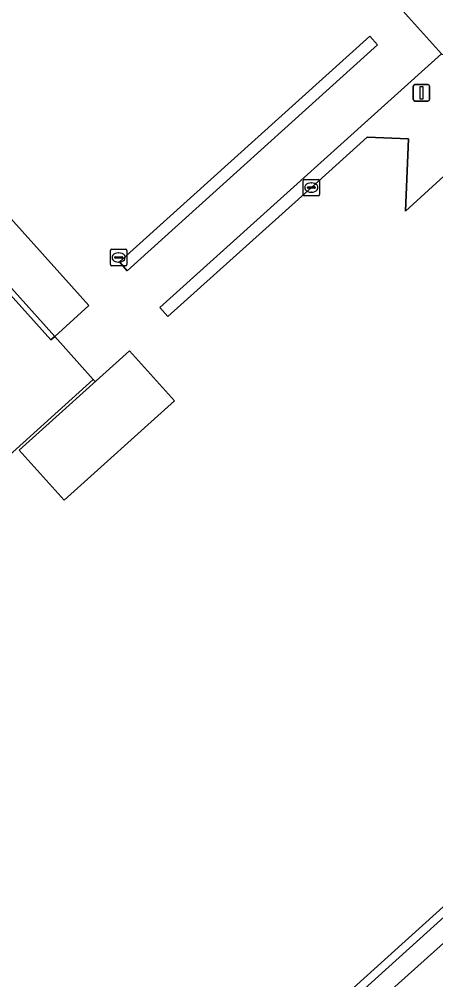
# Model space of a CAD drawing. Extents: x 156141 to 158132, y 385651 to 388333.
# Drawn here: x 156678.1 to 156703.3, y 387474.4 to 387532.7 of the extents above; entities that cross this region are included whole.
import ezdxf

# ---------------------------------------------------------------- set-up
doc = ezdxf.new("R2010")
doc.units = 0
for name, color, linetype in [('IMGEO_Groenvoorziening', 7, 'Continuous'), ('IMGEO_Hek', 7, 'Continuous'), ('IMGEO_Kolk', 7, 'Continuous'), ('IMGEO_Lichtmast', 7, 'Continuous'), ('IMGEO_Rijbaan_lokaal_gesloten', 7, 'Continuous'), ('IMGEO_Rijbaan_lokaal_onverhard', 7, 'Continuous'), ('IMGEO_Rijbaan_lokaal_open', 7, 'Continuous')]:
    doc.layers.add(name, color=color, linetype=linetype)

msp = doc.modelspace()

# ---------------------------------------------------------------- linework, layer by layer
at = {"layer": 'IMGEO_Groenvoorziening'}
for points in [[(156699.805, 387531.162), (156699.329, 387531.69), (156684.144, 387517.989), (156684.611, 387517.449)], [(156682.291, 387515.356), (156672.068, 387526.717), (156669.767, 387524.64), (156679.989, 387513.273), (156680.212, 387513.475)], [(156729.816, 387501.718), (156726.163, 387505.669), (156726.157, 387505.669), (156720.647, 387500.693), (156725.016, 387500.448), (156724.894, 387497.943), (156708.796, 387483.392), (156692.9, 387469.024), (156678.486, 387456.009), (156672.569, 387450.668), (156665.644, 387450.987), (156660.813, 387446.638), (156657.756, 387449.998), (156644.069, 387465.173), (156642.077, 387467.379), (156646.89, 387471.774), (156647.27, 387478.956), (156638.286, 387470.848), (156638.619, 387470.479), (156659.561, 387447.238), (156664.028, 387442.288)]]:
    msp.add_lwpolyline(points, close=True, dxfattribs=at)
for points in [[(156703.714, 387530.6), (156703.69, 387530.627), (156686.596, 387515.229), (156687.07, 387514.68), (156695.787, 387522.502), (156699.17, 387525.564), (156701.691, 387525.469), (156701.508, 387521.075), (156705.218, 387524.475), (156710.193, 387519.008), (156718.571, 387509.712), (156714.866, 387506.351), (156715.368, 387505.763)], [(156610.06, 387441.146), (156625.494, 387454.288), (156636.844, 387463.954), (156640.641, 387463.649), (156657.383, 387445.199), (156660.423, 387441.54), (156665.418, 387441.824), (156673.013, 387448.113), (156687.041, 387461.188), (156699.526, 387472.814), (156730.689, 387500.744), (156729.816, 387501.718), (156664.028, 387442.288), (156659.561, 387447.238), (156638.619, 387470.479), (156638.286, 387470.848), (156626.802, 387460.485), (156610.863, 387446.123)]]:
    msp.add_lwpolyline(points, dxfattribs=at)
at = {"layer": 'IMGEO_Hek'}
for points in [[(156682.683, 387510.722), (156682.556, 387510.864), (156680.212, 387513.475), (156672.151, 387522.451)], [(156646.924, 387478.643), (156647.27, 387478.956), (156682.556, 387510.864)], [(156729.816, 387501.718), (156664.028, 387442.288), (156659.561, 387447.238), (156638.602, 387470.464)]]:
    msp.add_lwpolyline(points, dxfattribs=at)
at = {"layer": 'IMGEO_Kolk'}
for p, q in [((156695.286, 387522.076), (156695.286, 387522.928)), ((156695.361, 387523.002), (156696.213, 387523.002)), ((156695.774, 387522.782), (156695.799, 387522.782)), ((156696.287, 387522.928), (156696.287, 387522.076)), ((156696.213, 387522.002), (156695.361, 387522.002)), ((156695.545, 387522.496), (156695.545, 387522.508)), ((156695.983, 387522.459), (156695.585, 387522.459)), ((156695.588, 387522.545), (156695.986, 387522.545)), ((156695.797, 387522.222), (156695.772, 387522.222)), ((156696.029, 387522.508), (156696.029, 387522.496)), ((156683.591, 387517.833), (156683.591, 387518.685)), ((156683.666, 387518.759), (156684.518, 387518.759)), ((156684.079, 387518.539), (156684.104, 387518.539)), ((156684.592, 387518.685), (156684.592, 387517.833)), ((156683.85, 387518.253), (156683.85, 387518.265)), ((156684.288, 387518.216), (156683.89, 387518.216)), ((156683.893, 387518.302), (156684.291, 387518.302)), ((156684.102, 387517.979), (156684.077, 387517.979)), ((156684.334, 387518.265), (156684.334, 387518.253)), ((156684.518, 387517.759), (156683.666, 387517.759))]:
    msp.add_line(p, q, dxfattribs=at)
for points in [[(156695.286, 387522.076), (156695.286, 387522.928)], [(156695.361, 387523.002), (156696.213, 387523.002)], [(156696.287, 387522.928), (156696.287, 387522.076)], [(156696.213, 387522.002), (156695.361, 387522.002)], [(156683.591, 387517.833), (156683.591, 387518.685)], [(156683.666, 387518.759), (156684.518, 387518.759)], [(156684.592, 387518.685), (156684.592, 387517.833)], [(156684.518, 387517.759), (156683.666, 387517.759)]]:
    msp.add_lwpolyline(points, dxfattribs=at)
for centre, radius, start, end in [((156695.363, 387522.926), 0.0765, 91.55205, 178.44795), ((156695.363, 387522.926), 0.0765, 91.55205, 178.44795), ((156696.211, 387522.926), 0.0765, 1.55205, 88.44795), ((156696.211, 387522.926), 0.0765, 1.55205, 88.44795), ((156695.363, 387522.078), 0.0765, 181.55205, 268.44795), ((156695.363, 387522.078), 0.0765, 181.55205, 268.44795), ((156695.585, 387522.505), 0.0403, 85.87752, 175.75265), ((156695.582, 387522.495), 0.0366, 178.93798, 274.71019), ((156695.986, 387522.502), 0.043, 264.86636, 352.45326), ((156695.99, 387522.507), 0.0386, 1.73085, 96.63898), ((156696.211, 387522.078), 0.0765, 271.55205, 358.44795), ((156696.211, 387522.078), 0.0765, 271.55205, 358.44795), ((156683.668, 387518.683), 0.0765, 91.55205, 178.44795), ((156683.668, 387518.683), 0.0765, 91.55205, 178.44795), ((156684.516, 387518.683), 0.0765, 1.55205, 88.44795), ((156684.516, 387518.683), 0.0765, 1.55205, 88.44795), ((156683.89, 387518.262), 0.0403, 85.87752, 175.75265), ((156683.887, 387518.252), 0.0366, 178.93798, 274.71019), ((156684.291, 387518.259), 0.043, 264.86636, 352.45326), ((156684.295, 387518.264), 0.0386, 1.73085, 96.63898), ((156683.668, 387517.835), 0.0765, 181.55205, 268.44795), ((156683.668, 387517.835), 0.0765, 181.55205, 268.44795), ((156684.516, 387517.835), 0.0765, 271.55205, 358.44795), ((156684.516, 387517.835), 0.0765, 271.55205, 358.44795)]:
    msp.add_arc(centre, radius, start, end, dxfattribs=at)
for centre, major_axis, ratio, start_param, end_param in [((156695.773, 387522.502), (-0.387, 0.002), 0.722429, 4.712389, 7.853982), ((156695.798, 387522.502), (-0.39, 0.002), 0.717154, 1.570796, 4.712389), ((156684.078, 387518.259), (-0.387, 0.002), 0.722429, 4.712389, 7.853982), ((156684.103, 387518.259), (-0.39, 0.002), 0.717154, 1.570796, 4.712389)]:
    msp.add_ellipse(centre, major_axis=major_axis, ratio=ratio, start_param=start_param, end_param=end_param, dxfattribs=at)
at = {"layer": 'IMGEO_Lichtmast'}
for p, q in [((156701.975, 387527.852), (156701.975, 387528.652)), ((156701.975, 387528.652), (156701.975, 387527.852)), ((156702.075, 387528.752), (156702.865, 387528.752)), ((156702.865, 387528.752), (156702.075, 387528.752)), ((156702.965, 387528.652), (156702.965, 387527.852)), ((156702.965, 387527.852), (156702.965, 387528.652)), ((156702.865, 387527.752), (156702.075, 387527.752)), ((156702.075, 387527.752), (156702.865, 387527.752))]:
    msp.add_line(p, q, dxfattribs=at)
msp.add_lwpolyline([(156702.395, 387528.627), (156702.545, 387528.627), (156702.545, 387527.877), (156702.395, 387527.877), (156702.395, 387528.627)], dxfattribs=at)
for centre, start, end in [((156702.075, 387528.652), 90, 180), ((156702.075, 387528.652), 90, 180), ((156702.865, 387528.652), 0, 90), ((156702.865, 387528.652), 360, 90), ((156702.075, 387527.852), 180, 270), ((156702.075, 387527.852), 180, 270), ((156702.865, 387527.852), 270, 0), ((156702.865, 387527.852), 270, 0)]:
    msp.add_arc(centre, 0.1, start, end, dxfattribs=at)
at = {"layer": 'IMGEO_Rijbaan_lokaal_gesloten'}
for points in [[(156715.368, 387505.763), (156714.866, 387506.351), (156718.571, 387509.712), (156710.193, 387519.008), (156705.218, 387524.475), (156701.508, 387521.075), (156701.691, 387525.469), (156699.17, 387525.564), (156695.787, 387522.502), (156687.07, 387514.68), (156686.596, 387515.229), (156703.69, 387530.627), (156701.678, 387532.853), (156701.202, 387533.38), (156696.121, 387539.004), (156695.075, 387540.162), (156694.615, 387539.679), (156694.37, 387539.451), (156694.107, 387539.241)], [(156610.863, 387446.123), (156626.802, 387460.485), (156638.286, 387470.848), (156647.27, 387478.956), (156646.89, 387471.774), (156642.077, 387467.379), (156644.069, 387465.173), (156657.756, 387449.998), (156660.813, 387446.638), (156665.644, 387450.987), (156672.569, 387450.668), (156678.486, 387456.009), (156692.9, 387469.024), (156708.796, 387483.392), (156724.894, 387497.943), (156725.016, 387500.448), (156720.647, 387500.693), (156726.157, 387505.669), (156726.071, 387505.674), (156722.071, 387510.073), (156721.871, 387510.312), (156716.783, 387505.701)]]:
    msp.add_lwpolyline(points, dxfattribs=at)
for points in [[(156699.329, 387531.69), (156699.805, 387531.162), (156684.611, 387517.449), (156684.144, 387517.989)], [(156672.068, 387526.717), (156682.291, 387515.356), (156680.212, 387513.475), (156679.989, 387513.273), (156669.767, 387524.64)], [(156684.757, 387512.59), (156687.487, 387509.556), (156680.792, 387503.528), (156678.067, 387506.564)]]:
    msp.add_lwpolyline(points, close=True, dxfattribs=at)
at = {"layer": 'IMGEO_Rijbaan_lokaal_onverhard'}
msp.add_lwpolyline([(156627.071, 387398.121), (156649.149, 387418.037), (156668.151, 387435.178), (156705.998, 387469.319), (156715.811, 387478.257), (156735.427, 387495.457), (156730.689, 387500.744), (156699.526, 387472.814), (156687.041, 387461.188), (156673.013, 387448.113), (156665.418, 387441.824), (156660.423, 387441.54), (156657.383, 387445.199), (156640.641, 387463.649), (156636.844, 387463.954), (156625.494, 387454.288), (156610.06, 387441.146)], dxfattribs=at)
at = {"layer": 'IMGEO_Rijbaan_lokaal_open'}
for points in [[(156683.223, 387556.751), (156683.035, 387553.487), (156683.105, 387553.409), (156693.654, 387541.734), (156695.075, 387540.162), (156696.121, 387539.004), (156701.202, 387533.38), (156701.678, 387532.853), (156703.69, 387530.627), (156703.714, 387530.6), (156707.065, 387530.376)], [(156678.067, 387506.564), (156680.792, 387503.528), (156687.487, 387509.556), (156684.757, 387512.59)]]:
    msp.add_lwpolyline(points, close=True, dxfattribs=at)

doc.saveas('drawing.dxf')
